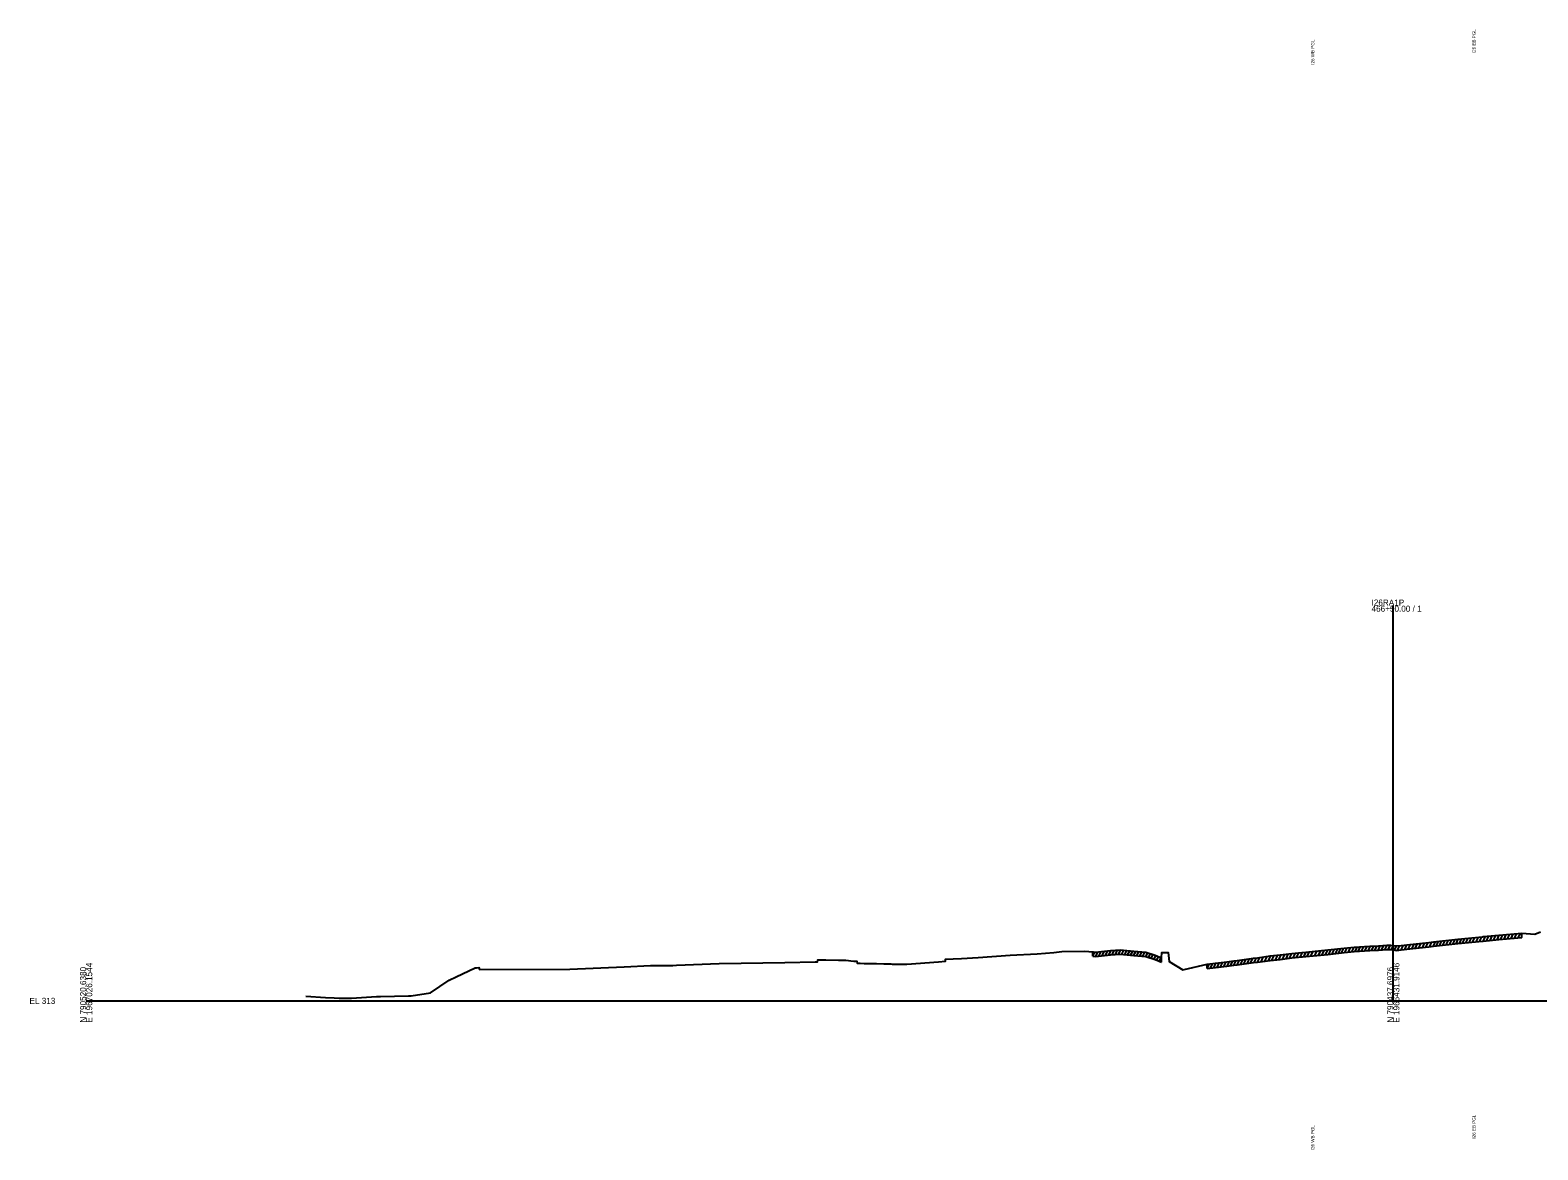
# Model space of a CAD drawing. Extents: x 1017 to 19997, y -1947 to 50737.
# Drawn here: x 17974 to 18666, y 16432 to 16945 of the extents above; entities that cross this region are included whole.
import ezdxf

# ---------------------------------------------------------------- set-up
doc = ezdxf.new("R2010")
doc.units = 0
for name, color, linetype in [('RD_GPK_XS_Cell', 7, 'Continuous'), ('RD_XS_ExGround', 7, 'Continuous'), ('RD_XS_ExPaveRet', 7, 'Continuous'), ('RD_XS_TX_Notes', 7, 'Continuous')]:
    doc.layers.add(name, color=color, linetype=linetype)

msp = doc.modelspace()

# ---------------------------------------------------------------- linework, layer by layer
at = {"layer": 'RD_GPK_XS_Cell'}
for p, q in [((18600, 16500), (18600, 16681.33)), ((18000, 16500), (18600, 16500)), ((18600, 16500), (19200, 16500))]:
    msp.add_line(p, q, dxfattribs=at)
at = {"layer": 'RD_XS_ExGround'}
msp.add_lwpolyline([(18100.81, 16502.14), (18109.84, 16501.5), (18113.83, 16501.38), (18116.11, 16501.29), (18121.81, 16501.27), (18133.25, 16501.94), (18135.16, 16501.99), (18147.91, 16502.26), (18149.23, 16502.31), (18158.03, 16503.69), (18166.67, 16509.5), (18169.85, 16511.09), (18178.63, 16515.15), (18179.17, 16515.2), (18180.21, 16515.26), (18180.6, 16514.36), (18222.09, 16514.62), (18247.01, 16515.69), (18258.98, 16516.25), (18261.43, 16516.31), (18269.28, 16516.28), (18270.92, 16516.32), (18290.57, 16517.19), (18320.75, 16517.65), (18334.58, 16517.89), (18335.19, 16517.93), (18335.69, 16517.96), (18335.79, 16518.85), (18336.16, 16518.85), (18336.87, 16518.84), (18339.55, 16518.86), (18345.27, 16518.74), (18348.75, 16518.67), (18349.88, 16518.55), (18351.03, 16518.43), (18352.37, 16518.3), (18353.82, 16518.15), (18353.97, 16517.26), (18354.48, 16517.25), (18355.35, 16517.26), (18357.19, 16517.22), (18362.82, 16517.1), (18366.14, 16517.02), (18366.75, 16517), (18369.33, 16516.93), (18370.01, 16516.9), (18372.77, 16516.89), (18375.39, 16516.82), (18376.73, 16516.89), (18391.26, 16517.94), (18394.42, 16518.27), (18394.52, 16519.17), (18397.9, 16519.25), (18401.78, 16519.49), (18409.48, 16519.91), (18424.12, 16521.02), (18436.51, 16521.64), (18444.24, 16522.26), (18447.9, 16522.64), (18458.36, 16522.81), (18462.01, 16522.53), (18462.39, 16522.52), (18463.32, 16522.42), (18470.18, 16523.16), (18474.61, 16523.48), (18480.92, 16522.79), (18486.4, 16522.33), (18490.61, 16520.98), (18493.57, 16519.81), (18493.7, 16522.23), (18495.82, 16522.23), (18496.7, 16522.23), (18497.17, 16518.07), (18503.32, 16514.31), (18504.06, 16514.46), (18514.57, 16516.91), (18521.03, 16517.68), (18523.61, 16517.99), (18526.86, 16518.37), (18528.25, 16518.53), (18534.81, 16519.43), (18535.88, 16519.6), (18537.61, 16519.81), (18543.49, 16520.6), (18548.04, 16521.06), (18553.43, 16521.68), (18557.95, 16522.2), (18558.32, 16522.25), (18559.8, 16522.39), (18569.97, 16523.35), (18577.4, 16524.14), (18582.05, 16524.64), (18589.21, 16525.06), (18593.2, 16525.31), (18597.03, 16525.53), (18598.64, 16525.6), (18599.47, 16525.48), (18600, 16525.4), (18601.41, 16525.19), (18603.64, 16525.41), (18607.6, 16525.85), (18616.24, 16526.79), (18617.41, 16526.92), (18618.51, 16527.05), (18629.54, 16528.33), (18640.87, 16529.44), (18641.2, 16529.47), (18648.43, 16530.15), (18659.01, 16531.14), (18664.99, 16530.68), (18667.61, 16531.67)], dxfattribs=at)
at = {"layer": 'RD_XS_ExPaveRet'}
for p, q in [((18597.62, 16523.56), (18598.64, 16525.6)), ((18605.21, 16523.59), (18606.27, 16525.7)), ((18606.84, 16523.76), (18607.9, 16525.88)), ((18608.47, 16523.94), (18609.52, 16526.05)), ((18610.09, 16524.12), (18611.15, 16526.23)), ((18611.72, 16524.29), (18612.78, 16526.41)), ((18613.35, 16524.47), (18614.41, 16526.59)), ((18614.99, 16524.65), (18616.04, 16526.76)), ((18616.63, 16524.83), (18617.69, 16526.95)), ((18618.28, 16525.02), (18619.35, 16527.14)), ((18619.66, 16525.18), (18620.72, 16527.3)), ((18621.17, 16525.36), (18622.23, 16527.48)), ((18622.68, 16525.53), (18623.75, 16527.65)), ((18624.19, 16525.71), (18625.26, 16527.83)), ((18625.72, 16525.88), (18626.78, 16528.01)), ((18627.25, 16526.06), (18628.31, 16528.18)), ((18628.78, 16526.24), (18629.83, 16528.36)), ((18630.3, 16526.4), (18631.35, 16528.5)), ((18631.82, 16526.55), (18632.87, 16528.65)), ((18633.33, 16526.7), (18634.38, 16528.8)), ((18634.85, 16526.85), (18635.9, 16528.95)), ((18636.37, 16527), (18637.42, 16529.1)), ((18637.97, 16527.16), (18639.02, 16529.26)), ((18639.57, 16527.31), (18640.62, 16529.42)), ((18641.18, 16527.47), (18642.23, 16529.57)), ((18642.78, 16527.62), (18643.83, 16529.72)), ((18644.39, 16527.77), (18645.44, 16529.87)), ((18645.99, 16527.92), (18647.04, 16530.02)), ((18647.59, 16528.07), (18648.64, 16530.17)), ((18649.2, 16528.22), (18650.25, 16530.32)), ((18650.81, 16528.37), (18651.86, 16530.47)), ((18652.42, 16528.52), (18653.47, 16530.62)), ((18654.03, 16528.67), (18655.08, 16530.77)), ((18655.64, 16528.82), (18656.69, 16530.92)), ((18657.25, 16528.97), (18658.3, 16531.07)), ((18658.86, 16529.12), (18659.01, 16529.43)), ((18659.01, 16529.14), (18659.01, 16531.14)), ((18462.01, 16520.53), (18462.01, 16522.53)), ((18462.01, 16520.53), (18462.97, 16522.46)), ((18463.38, 16520.42), (18464.44, 16522.54)), ((18464.89, 16520.59), (18465.95, 16522.7)), ((18466.4, 16520.75), (18467.45, 16522.86)), ((18467.9, 16520.91), (18468.96, 16523.03)), ((18469.41, 16521.08), (18470.46, 16523.18)), ((18470.91, 16521.21), (18471.95, 16523.29)), ((18472.41, 16521.32), (18473.44, 16523.4)), ((18473.9, 16521.43), (18474.91, 16523.45)), ((18475.33, 16521.4), (18476.28, 16523.3)), ((18476.7, 16521.25), (18477.64, 16523.15)), ((18478.06, 16521.1), (18479.01, 16523)), ((18479.43, 16520.95), (18480.38, 16522.85)), ((18480.8, 16520.8), (18481.76, 16522.72)), ((18482.26, 16520.68), (18483.22, 16522.6)), ((18483.64, 16520.56), (18484.6, 16522.48)), ((18485.02, 16520.45), (18485.98, 16522.37)), ((18486.41, 16520.33), (18487.27, 16522.05)), ((18487.65, 16519.93), (18488.51, 16521.65)), ((18488.89, 16519.53), (18489.76, 16521.25)), ((18490.2, 16519.11), (18491.05, 16520.8)), ((18491.42, 16518.66), (18492.25, 16520.33)), ((18492.62, 16518.18), (18493.46, 16519.85)), ((18493.57, 16517.81), (18493.57, 16519.81)), ((18528.26, 16516.53), (18529.33, 16518.68)), ((18529.81, 16516.74), (18530.88, 16518.89)), ((18531.36, 16516.96), (18532.43, 16519.1)), ((18532.91, 16517.17), (18533.98, 16519.32)), ((18534.46, 16517.38), (18535.54, 16519.54)), ((18536.1, 16517.62), (18537.16, 16519.76)), ((18537.73, 16517.83), (18538.8, 16519.97)), ((18539.37, 16518.05), (18540.44, 16520.19)), ((18541, 16518.27), (18542.08, 16520.41)), ((18542.64, 16518.49), (18543.71, 16520.62)), ((18544.27, 16518.68), (18545.32, 16520.79)), ((18545.88, 16518.84), (18546.93, 16520.95)), ((18547.49, 16519.01), (18548.55, 16521.12)), ((18549.11, 16519.19), (18550.17, 16521.31)), ((18550.74, 16519.37), (18551.8, 16521.49)), ((18552.37, 16519.56), (18553.43, 16521.68)), ((18554, 16519.74), (18555.06, 16521.87)), ((18555.63, 16519.93), (18556.69, 16522.06)), ((18557.26, 16520.12), (18558.32, 16522.25)), ((18558.88, 16520.3), (18559.93, 16522.4)), ((18560.49, 16520.46), (18561.54, 16522.55)), ((18562.17, 16520.61), (18563.22, 16522.71)), ((18564.03, 16520.79), (18565.08, 16522.89)), ((18565.64, 16520.94), (18566.69, 16523.04)), ((18567.26, 16521.09), (18568.31, 16523.19)), ((18568.83, 16521.24), (18569.88, 16523.34)), ((18570.39, 16521.39), (18571.45, 16523.51)), ((18571.92, 16521.56), (18572.98, 16523.67)), ((18573.45, 16521.72), (18574.51, 16523.83)), ((18574.78, 16521.86), (18575.83, 16523.97)), ((18576.27, 16522.02), (18577.33, 16524.13)), ((18577.81, 16522.18), (18578.87, 16524.3)), ((18579.35, 16522.35), (18580.41, 16524.46)), ((18580.9, 16522.51), (18581.95, 16524.63)), ((18582.43, 16522.66), (18583.46, 16524.72)), ((18583.93, 16522.75), (18584.96, 16524.81)), ((18585.44, 16522.84), (18586.47, 16524.9)), ((18586.94, 16522.93), (18587.97, 16524.99)), ((18588.44, 16523.02), (18589.47, 16525.08)), ((18589.97, 16523.11), (18591, 16525.17)), ((18591.5, 16523.21), (18592.54, 16525.27)), ((18593.04, 16523.3), (18594.07, 16525.36)), ((18594.56, 16523.39), (18595.59, 16525.45)), ((18596.09, 16523.48), (18597.12, 16525.53)), ((18599.09, 16523.54), (18600.02, 16525.4)), ((18600.47, 16523.33), (18601.4, 16525.19)), ((18601.96, 16523.24), (18603.02, 16525.35)), ((18603.58, 16523.41), (18604.64, 16525.52)), ((18514.57, 16514.91), (18515.63, 16517.04)), ((18514.57, 16514.91), (18514.57, 16516.91)), ((18516.09, 16515.09), (18517.15, 16517.22)), ((18517.6, 16515.27), (18518.67, 16517.4)), ((18519.12, 16515.45), (18520.18, 16517.58)), ((18520.63, 16515.64), (18521.7, 16517.76)), ((18522.15, 16515.82), (18523.21, 16517.94)), ((18523.67, 16516), (18524.73, 16518.12)), ((18525.2, 16516.18), (18526.26, 16518.3)), ((18526.73, 16516.36), (18527.79, 16518.48))]:
    msp.add_line(p, q, dxfattribs=at)
for points in [[(18514.57, 16514.91), (18521.03, 16515.68), (18523.61, 16515.99), (18526.86, 16516.37), (18528.25, 16516.53), (18534.81, 16517.43), (18535.88, 16517.6), (18537.61, 16517.81), (18543.49, 16518.6), (18548.04, 16519.06), (18553.43, 16519.68), (18557.95, 16520.2), (18558.32, 16520.25), (18559.8, 16520.39), (18569.97, 16521.35), (18577.4, 16522.14), (18582.05, 16522.64), (18589.21, 16523.06), (18593.2, 16523.31), (18597.03, 16523.53), (18598.64, 16523.6), (18599.47, 16523.48), (18600, 16523.4), (18601.41, 16523.19), (18603.64, 16523.41), (18607.6, 16523.85), (18616.24, 16524.79), (18617.41, 16524.92), (18618.51, 16525.05), (18629.54, 16526.33), (18640.87, 16527.44), (18641.2, 16527.47), (18648.43, 16528.15), (18659.01, 16529.14)], [(18462.01, 16520.56), (18463.32, 16520.42), (18470.18, 16521.16), (18474.61, 16521.48), (18480.92, 16520.79), (18486.4, 16520.33), (18490.61, 16518.98), (18493.57, 16517.81)]]:
    msp.add_lwpolyline(points, dxfattribs=at)

# ---------------------------------------------------------------- texts
at = {"layer": 'RD_GPK_XS_Cell'}
for s, p in [('466+50.00 / 1', (18590, 16678.53)), ('I26RA1P', (18590, 16681.33)), ('EL 313', (17974, 16498.6))]:
    msp.add_text(s, height=2.8, dxfattribs=at).set_placement(p)
for s, p in [('N 790520.6380', (18000, 16490)), ('E 1967026.1544', (18002.8, 16490)), ('N 790437.6976', (18600, 16490)), ('E 1966431.9146', (18602.8, 16490))]:
    msp.add_text(s, height=2.8, rotation=90, dxfattribs=at).set_placement(p)
at = {"layer": 'RD_XS_TX_Notes'}
for s, p in [('I26 EB PGL', (18637.75, 16934.82)), ('I26 WB PGL', (18563.75, 16929.48)), ('I26 WB PGL', (18563.75, 16431.48)), ('I26 EB PGL', (18637.75, 16436.82))]:
    msp.add_text(s, height=1.5, rotation=90, dxfattribs=at).set_placement(p)

doc.saveas('drawing.dxf')
